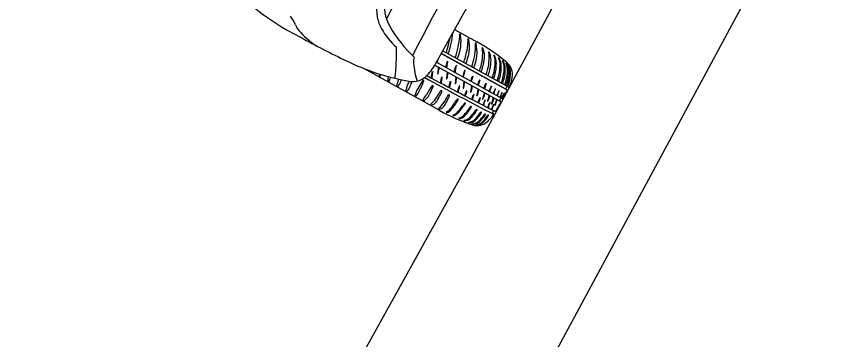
# Model space of a CAD drawing. Extents: x 14104283 to 14120882, y 8635219 to 8671666.
# Drawn here: x 14118333.13 to 14118365.64, y 8668714.79 to 8668727.75 of the extents above; entities that cross this region are included whole.
import ezdxf

# ---------------------------------------------------------------- set-up
doc = ezdxf.new("R2010")
doc.units = 0
for name, color, linetype in [('Cell', 7, 'Continuous'), ('TC_SubstrataExistingPavement', 7, 'Continuous'), ('Terrain', 7, 'Continuous')]:
    doc.layers.add(name, color=color, linetype=linetype)

msp = doc.modelspace()

# ---------------------------------------------------------------- linework, layer by layer
at = {"layer": 'Cell'}
for p, q in [((14118350.712, 8668727.217), (14118351.608, 8668726.72)), ((14118350.94, 8668727.022), (14118350.94, 8668727.022)), ((14118350.951, 8668727.008), (14118350.951, 8668727.008)), ((14118351.266, 8668726.839), (14118351.266, 8668726.839)), ((14118351.278, 8668726.827), (14118351.278, 8668726.827)), ((14118351.552, 8668726.661), (14118351.552, 8668726.661)), ((14118351.559, 8668726.677), (14118351.559, 8668726.677)), ((14118351.571, 8668726.664), (14118351.571, 8668726.664)), ((14118350.239, 8668726.365), (14118352.88, 8668724.901)), ((14118350.371, 8668726.292), (14118350.371, 8668726.292)), ((14118352.343, 8668726.114), (14118352.343, 8668726.114)), ((14118352.524, 8668726.015), (14118352.524, 8668726.015)), ((14118349.919, 8668725.788), (14118352.554, 8668724.327)), ((14118349.985, 8668725.905), (14118349.985, 8668725.906)), ((14118349.986, 8668725.908), (14118352.62, 8668724.448)), ((14118350.052, 8668725.714), (14118350.032, 8668725.44)), ((14118350.358, 8668725.703), (14118350.42, 8668725.943)), ((14118350.699, 8668725.52), (14118350.77, 8668725.768)), ((14118352.686, 8668725.89), (14118352.686, 8668725.89)), ((14118350.09, 8668723.981), (14118347.068, 8668725.656)), ((14118347.352, 8668725.531), (14118347.368, 8668725.52)), ((14118347.38, 8668725.523), (14118347.38, 8668725.523)), ((14118349.767, 8668725.282), (14118349.831, 8668725.528)), ((14118350.411, 8668725.515), (14118350.391, 8668725.241)), ((14118351.048, 8668725.336), (14118351.119, 8668725.584)), ((14118347.69, 8668725.338), (14118347.718, 8668725.324)), ((14118347.73, 8668725.326), (14118347.73, 8668725.326)), ((14118348.04, 8668725.145), (14118348.074, 8668725.126)), ((14118350.14, 8668725.08), (14118350.203, 8668725.32)), ((14118350.481, 8668724.897), (14118350.552, 8668725.145)), ((14118350.76, 8668725.322), (14118350.74, 8668725.048)), ((14118351.076, 8668725.147), (14118351.056, 8668724.873)), ((14118351.356, 8668725.149), (14118351.418, 8668725.323)), ((14118351.44, 8668725.34), (14118351.388, 8668725.168)), ((14118351.638, 8668724.992), (14118351.7, 8668725.167)), ((14118351.884, 8668724.856), (14118351.952, 8668725.03)), ((14118352.271, 8668725.239), (14118352.271, 8668725.239)), ((14118352.468, 8668725.13), (14118352.468, 8668725.13)), ((14118352.627, 8668725.042), (14118352.627, 8668725.042)), ((14118348.396, 8668724.947), (14118348.43, 8668724.929)), ((14118348.754, 8668724.745), (14118348.788, 8668724.725)), ((14118349.85, 8668724.95), (14118349.705, 8668724.62)), ((14118349.821, 8668724.972), (14118349.839, 8668724.96)), ((14118349.839, 8668724.96), (14118349.848, 8668724.955)), ((14118350.141, 8668724.604), (14118350.194, 8668724.713)), ((14118350.155, 8668724.766), (14118350.155, 8668724.766)), ((14118350.202, 8668724.748), (14118350.202, 8668724.748)), ((14118350.83, 8668724.713), (14118350.901, 8668724.961)), ((14118351.117, 8668724.562), (14118351.179, 8668724.737)), ((14118351.201, 8668724.753), (14118351.149, 8668724.582)), ((14118351.394, 8668724.97), (14118351.355, 8668724.704)), ((14118351.643, 8668724.832), (14118351.604, 8668724.566)), ((14118352.812, 8668724.756), (14118352.644, 8668724.453)), ((14118352.755, 8668724.97), (14118352.755, 8668724.97)), ((14118352.768, 8668724.823), (14118352.768, 8668724.823)), ((14118352.836, 8668724.926), (14118352.836, 8668724.926)), ((14118352.88, 8668724.901), (14118352.88, 8668724.901)), ((14118349.117, 8668724.559), (14118349.144, 8668724.544)), ((14118349.473, 8668724.366), (14118349.448, 8668724.379)), ((14118350.45, 8668724.433), (14118350.503, 8668724.542)), ((14118350.464, 8668724.595), (14118350.464, 8668724.595)), ((14118350.511, 8668724.577), (14118350.511, 8668724.577)), ((14118351.398, 8668724.417), (14118351.46, 8668724.591)), ((14118351.482, 8668724.608), (14118351.43, 8668724.436)), ((14118351.648, 8668724.288), (14118351.717, 8668724.462)), ((14118351.738, 8668724.479), (14118351.68, 8668724.308)), ((14118351.904, 8668724.688), (14118351.836, 8668724.432)), ((14118352.097, 8668724.581), (14118352.037, 8668724.351)), ((14118352.261, 8668724.49), (14118352.194, 8668724.234)), ((14118352.262, 8668724.647), (14118352.262, 8668724.647)), ((14118352.292, 8668724.472), (14118352.292, 8668724.472)), ((14118352.394, 8668724.416), (14118352.328, 8668724.188)), ((14118352.406, 8668724.567), (14118352.406, 8668724.567)), ((14118352.525, 8668724.501), (14118352.525, 8668724.501)), ((14118352.574, 8668724.456), (14118352.574, 8668724.456)), ((14118352.598, 8668724.46), (14118352.701, 8668724.668)), ((14118349.8, 8668724.266), (14118349.764, 8668724.23)), ((14118350.11, 8668724.095), (14118350.073, 8668724.059)), ((14118351.852, 8668724.184), (14118351.852, 8668724.184)), ((14118352.04, 8668724.088), (14118352.04, 8668724.088)), ((14118352.562, 8668724.305), (14118352.368, 8668723.955)), ((14118352.523, 8668724.362), (14118352.523, 8668724.362)), ((14118350.395, 8668723.893), (14118350.383, 8668723.899)), ((14118350.661, 8668723.764), (14118350.649, 8668723.77)), ((14118352.186, 8668724.015), (14118352.186, 8668724.015)), ((14118352.238, 8668723.87), (14118352.266, 8668723.823)), ((14118350.903, 8668723.649), (14118350.891, 8668723.655)), ((14118351.103, 8668723.556), (14118351.09, 8668723.562)), ((14118351.27, 8668723.485), (14118351.27, 8668723.485))]:
    msp.add_line(p, q, dxfattribs=at)
for points in [[(14118347.977, 8668727.634), (14118348.596, 8668728.836), (14118350.689, 8668732.908), (14118352.565, 8668736.292), (14118354.442, 8668739.676), (14118356.786, 8668743.608), (14118357.478, 8668744.77)], [(14118349.947, 8668725.838), (14118351.144, 8668727.996), (14118354.996, 8668734.944)], [(14118350.178, 8668726.254), (14118352.768, 8668724.823), (14118350.18, 8668726.257)], [(14118352.781, 8668725.868), (14118352.781, 8668725.868), (14118352.781, 8668725.868)], [(14118352.899, 8668725.757), (14118352.899, 8668725.757), (14118352.899, 8668725.757)], [(14118349.455, 8668725.184), (14118349.402, 8668725.118), (14118349.402, 8668725.118)], [(14118351.722, 8668725.183), (14118351.66, 8668724.98), (14118351.66, 8668724.98)], [(14118351.974, 8668725.047), (14118351.904, 8668724.845), (14118351.904, 8668724.845)], [(14118352.536, 8668724.427), (14118352.531, 8668724.418), (14118352.526, 8668724.409)], [(14118351.411, 8668723.427), (14118351.411, 8668723.427), (14118351.411, 8668723.427)], [(14118351.583, 8668723.395), (14118351.583, 8668723.395), (14118351.583, 8668723.395)]]:
    msp.add_lwpolyline(points, dxfattribs=at)
for centre, radius, start, end in [((14118599.504, 8668595.239), 282.639, 150.99676, 152.40227), ((14118349.342, 8668736.485), 10.72, 218.5588, 243.3406), ((14118349.82, 8668728.139), 2.251, 161.3588, 191.0862), ((14118349.524, 8668728.165), 1.635, 169.4872, 210.098), ((14118343.043, 8668726.904), 1.376, 21.3908, 37.833), ((14118349.136, 8668728.005), 1.554, 191.0862, 209.1302), ((14118345.032, 8668727.683), 0.76, 201.3908, 221.7626), ((14118352.781, 8668730.054), 5.401, 210.098, 226.9131), ((14118347.447, 8668729.84), 3.998, 221.7626, 234.2668), ((14118350.24, 8668728.62), 2.817, 209.1302, 228.5742), ((14118348.108, 8668727.206), 2.529, 337.7663, 357.0931), ((14118349.259, 8668726.747), 1.712, 335.7417, 8.7777), ((14118350.617, 8668726.973), 0.305, 350.7265, 7.5211), ((14118350.93, 8668727.014), 0.00986, 85.6149, 187.5211), ((14118350.928, 8668726.992), 0.032, 67.7581, 85.6149), ((14118350.927, 8668727.001), 0.0246, 17.2704, 58.2504), ((14118364.007, 8668762.623), 40.683, 241.4005, 244.3108), ((14118438.699, 8668703.606), 91.194, 165.21525, 165.59573), ((14118347.118, 8668727.32), 3.821, 341.2268, 354.0554), ((14118348.33, 8668726.888), 2.922, 340.2347, 356.1226), ((14118349.749, 8668726.52), 1.56, 334.7582, 11.3417), ((14118351.255, 8668726.832), 0.00986, 80.0591, 187.5582), ((14118350.723, 8668726.761), 0.527, 352.2078, 7.5582), ((14118351.247, 8668726.786), 0.0571, 70.1329, 80.0591), ((14118351.262, 8668726.824), 0.0163, 11.966, 73.3847), ((14118350.011, 8668726.308), 1.6, 336.7472, 12.8668), ((14118350.246, 8668726.593), 1.307, 356.7953, 2.9707), ((14118351.568, 8668726.663), 0.0163, 121.0434, 186.6259), ((14118351.555, 8668726.661), 0.0163, 11.966, 73.3847), ((14118347.739, 8668719.809), 7.92, 50.1321, 60.7533), ((14118340.804, 8668726.254), 7.576, 352.4998, 1.9198), ((14118348.594, 8668726.662), 2.961, 341.4756, 357.2585), ((14118349.832, 8668726.268), 2.007, 339.0993, 2.9075), ((14118351.822, 8668726.479), 0.00765, 61.5292, 203.4782), ((14118351.579, 8668726.373), 0.257, 359.1021, 23.4782), ((14118351.806, 8668726.45), 0.0405, 27.0647, 61.5292), ((14118351.322, 8668726.202), 0.585, 10.7691, 27.0647), ((14118349.601, 8668725.916), 0.545, 159.1996, 186.0515), ((14118340.882, 8668727.342), 9.259, 350.9297, 351.7624), ((14118350.167, 8668726.168), 1.738, 339.4381, 354.7502), ((14118351.067, 8668726.154), 0.843, 350.0615, 10.7691), ((14118350.106, 8668726.092), 1.994, 339.7463, 3.0175), ((14118352.083, 8668726.307), 0.00765, 61.5292, 203.4782), ((14118351.84, 8668726.201), 0.257, 359.1021, 23.4782), ((14118352.067, 8668726.278), 0.0405, 27.0647, 61.5292), ((14118351.583, 8668726.03), 0.585, 10.7691, 27.0647), ((14118351.329, 8668725.982), 0.843, 350.0615, 10.7691), ((14118352.298, 8668726.174), 0.00765, 61.5292, 203.4782), ((14118351.885, 8668725.972), 0.452, 0.4446, 26.1186), ((14118352.087, 8668726.005), 0.278, 23.2203, 39.4626), ((14118351.689, 8668725.865), 0.7, 352.7816, 20.8456), ((14118352.48, 8668726.075), 0.00765, 61.5292, 203.4782), ((14118352.022, 8668725.825), 0.514, 4.6125, 28.6869), ((14118352.269, 8668725.905), 0.278, 23.2203, 39.4626), ((14118351.834, 8668725.726), 0.749, 355.5351, 22.6596), ((14118350.537, 8668734.529), 9.527, 244.0686, 260.2503), ((14118352.75, 8668726.25), 3.711, 186.0515, 197.2956), ((14118348.132, 8668726.845), 2.076, 312.9336, 330.9942), ((14118340.944, 8668727.115), 9.259, 350.0328, 351.1532), ((14118341.256, 8668727.144), 9.259, 350.9083, 352.1927), ((14118350.427, 8668725.941), 0.00664, 359.826, 166.3288), ((14118350.137, 8668725.935), 0.297, 350.5556, 1.2204), ((14118341.599, 8668726.964), 9.259, 350.8889, 352.1927), ((14118350.776, 8668725.767), 0.00664, 359.826, 166.3288), ((14118350.42, 8668725.803), 0.365, 344.7086, 354.3249), ((14118350.429, 8668725.995), 1.738, 339.4381, 354.7502), ((14118350.555, 8668725.907), 1.783, 338.9641, 2.1966), ((14118350.999, 8668725.784), 1.384, 336.7894, 359.7132), ((14118350.752, 8668725.798), 1.783, 338.9641, 2.1966), ((14118352.642, 8668725.95), 0.00765, 61.5292, 203.4782), ((14118352.08, 8668725.662), 0.624, 354.1059, 27.2311), ((14118352.431, 8668725.781), 0.278, 23.2203, 39.4626), ((14118352.13, 8668725.627), 0.616, 355.3905, 25.3169), ((14118352.777, 8668725.865), 0.00572, 32.9757, 199.1589), ((14118352.19, 8668725.579), 0.647, 355.0525, 26.0682), ((14118352.282, 8668725.551), 0.592, 355.6402, 32.422), ((14118352.431, 8668725.427), 0.6, 347.7358, 50.1321), ((14118352.894, 8668725.754), 0.00572, 32.9757, 199.1589), ((14118352.157, 8668725.515), 0.77, 356.6423, 17.9335), ((14118352.33, 8668725.507), 0.622, 357.1989, 23.6927), ((14118348.361, 8668725.653), 1.021, 185.6286, 186.2707), ((14118347.357, 8668725.541), 0.0109, 178.5209, 245.6917), ((14118347.372, 8668725.528), 0.00943, 241.9668, 323.1204), ((14118341.515, 8668727.201), 6.1, 344.0283, 344.186), ((14118348.885, 8668725.349), 1.201, 175.7323, 180.0215), ((14118347.695, 8668725.348), 0.0109, 178.5209, 245.6917), ((14118342.006, 8668727.18), 6.017, 342.0585, 342.955), ((14118404.771, 8668827.604), 116.172, 241.64357, 243.16267), ((14118340.664, 8668726.719), 9.259, 350.9297, 352.1927), ((14118349.837, 8668725.527), 0.00664, 359.826, 166.3288), ((14118349.427, 8668725.534), 0.417, 349.9478, 358.9469), ((14118350.039, 8668725.44), 0.00664, 175.8966, 342.3994), ((14118349.493, 8668725.613), 0.579, 342.3994, 350.0328), ((14118341.303, 8668726.916), 9.259, 350.0328, 351.1532), ((14118347.569, 8668726.278), 3.631, 344.7452, 347.9811), ((14118351.126, 8668725.582), 0.00664, 359.826, 166.3288), ((14118350.769, 8668725.618), 0.365, 344.7086, 354.3249), ((14118351.434, 8668725.342), 0.00625, 343.8781, 155.6725), ((14118349.317, 8668726.572), 2.677, 336.7049, 337.7277), ((14118349.578, 8668726.4), 2.677, 337.2218, 337.7277), ((14118351.196, 8668725.675), 1.384, 336.7894, 359.7132), ((14118351.092, 8668725.684), 1.611, 337.4966, 356.9347), ((14118351.485, 8668725.571), 1.259, 335.1292, 0.2923), ((14118351.26, 8668725.591), 1.576, 337.6404, 357.5515), ((14118351.613, 8668725.5), 1.259, 335.1292, 0.2923), ((14118351.574, 8668725.497), 1.351, 335.7353, 358.8301), ((14118351.605, 8668725.47), 1.346, 336.1419, 0.2822), ((14118347.723, 8668725.332), 0.00943, 241.9668, 323.1204), ((14118349.228, 8668725.131), 1.195, 170.5639, 178.9095), ((14118348.041, 8668725.153), 0.00792, 172.1481, 261.3227), ((14118349.318, 8668725.016), 1.307, 165.9947, 166.2378), ((14118348.079, 8668725.135), 0.00943, 241.9668, 323.1204), ((14118287.381, 8668748.245), 64.957, 339.15389, 339.32), ((14118349.483, 8668724.806), 1.104, 158.499, 172.1481), ((14118347.75, 8668725.451), 0.865, 323.1204, 339.4279), ((14118350.165, 8668724.537), 1.837, 157.8221, 158.499), ((14118344.576, 8668726.642), 4.256, 339.4279, 340.2603), ((14118350.505, 8668724.264), 1.837, 151.3436, 156.2097), ((14118349.048, 8668725.861), 0.732, 260.2503, 312.9336), ((14118345.005, 8668726.591), 4.256, 337.1386, 339.9315), ((14118351.01, 8668723.917), 2.007, 143.2254, 160.9533), ((14118345.491, 8668726.654), 4.256, 333.3888, 339.4005), ((14118349.458, 8668725.181), 0.00467, 60.9712, 142.2906), ((14118349.45, 8668725.162), 0.025, 29.7647, 63.6702), ((14118349.458, 8668725.163), 0.0182, 339.4005, 41.157), ((14118435.474, 8668882.924), 179.546, 241.39429, 242.39096), ((14118341.039, 8668726.521), 9.259, 350.9083, 352.1927), ((14118350.209, 8668725.318), 0.00664, 359.826, 166.3288), ((14118349.919, 8668725.312), 0.297, 350.5556, 1.2204), ((14118350.398, 8668725.241), 0.00664, 175.8966, 342.3994), ((14118349.852, 8668725.414), 0.579, 342.3994, 350.0328), ((14118341.381, 8668726.341), 9.259, 350.8889, 352.1927), ((14118350.559, 8668725.144), 0.00664, 359.826, 166.3288), ((14118350.202, 8668725.18), 0.365, 344.7086, 354.3249), ((14118350.747, 8668725.048), 0.00664, 175.8966, 342.3994), ((14118350.201, 8668725.221), 0.579, 342.3994, 350.0328), ((14118341.652, 8668726.723), 9.259, 350.0328, 351.1532), ((14118341.968, 8668726.548), 9.259, 350.0328, 351.1532), ((14118351.189, 8668725.227), 0.208, 334.6051, 343.5252), ((14118351.948, 8668725.086), 0.581, 153.6072, 155.8849), ((14118352.23, 8668724.93), 0.581, 153.6072, 155.8849), ((14118351.716, 8668725.185), 0.00625, 343.8781, 155.6725), ((14118352.482, 8668724.793), 0.581, 153.6072, 155.8849), ((14118351.968, 8668725.048), 0.00625, 343.8781, 155.6725), ((14118352.018, 8668725.393), 1.004, 331.2001, 354.6547), ((14118348.397, 8668724.955), 0.00792, 172.1481, 261.3227), ((14118348.435, 8668724.937), 0.00943, 241.9668, 323.1204), ((14118349.835, 8668724.56), 1.104, 156.2097, 169.8588), ((14118348.755, 8668724.753), 0.00792, 169.8588, 259.0334), ((14118348.793, 8668724.733), 0.00943, 239.6775, 320.8311), ((14118348.129, 8668725.274), 0.865, 320.8311, 337.1386), ((14118348.522, 8668725.135), 0.865, 317.0813, 333.3888), ((14118354.81, 8668721.596), 6.032, 146.3809, 150.091), ((14118351.522, 8668723.783), 2.084, 145.2557, 146.3809), ((14118349.816, 8668724.966), 0.00755, 51.5517, 145.2557), ((14118349.845, 8668724.952), 0.00438, 340.9865, 60.1806), ((14118346.777, 8668726.63), 3.858, 327.1447, 331.1108), ((14118350.169, 8668724.734), 0.0353, 24.0977, 114.4178), ((14118350.08, 8668724.758), 0.122, 338.4713, 355.3385), ((14118347.352, 8668725.655), 3.631, 344.7452, 347.9811), ((14118350.908, 8668724.959), 0.00664, 359.826, 166.3288), ((14118350.551, 8668724.995), 0.365, 344.7086, 354.3249), ((14118351.063, 8668724.872), 0.00664, 175.8966, 342.3994), ((14118350.518, 8668725.045), 0.579, 342.3994, 350.0328), ((14118351.709, 8668724.5), 0.581, 153.6072, 155.8849), ((14118351.195, 8668724.755), 0.00625, 343.8781, 155.6725), ((14118351.362, 8668724.704), 0.00664, 175.8966, 342.3994), ((14118351.038, 8668724.87), 0.37, 333.0398, 350.2429), ((14118342.278, 8668726.376), 9.259, 350.2419, 351.1532), ((14118342.527, 8668726.238), 9.259, 350.2419, 351.1532), ((14118352.457, 8668724.647), 0.376, 157.1838, 165.5952), ((14118354.632, 8668723.719), 2.74, 153.4689, 156.9373), ((14118352.304, 8668724.732), 0.183, 162.8483, 182.1106), ((14118340.331, 8668729.468), 12.694, 338.3524, 339.0946), ((14118352.184, 8668724.941), 0.00474, 335.8597, 150.1726), ((14118352.482, 8668724.618), 0.222, 157.3778, 172.6475), ((14118354.798, 8668723.63), 2.74, 153.4689, 156.9373), ((14118340.497, 8668729.379), 12.694, 338.3524, 339.0946), ((14118352.351, 8668724.852), 0.00474, 335.8597, 150.1726), ((14118354.947, 8668723.548), 2.74, 153.4689, 156.9373), ((14118340.646, 8668729.297), 12.694, 338.3524, 339.0946), ((14118352.5, 8668724.77), 0.00474, 335.8597, 150.1726), ((14118355.068, 8668723.481), 2.74, 153.4689, 156.9373), ((14118340.767, 8668729.23), 12.694, 338.3524, 339.0946), ((14118352.621, 8668724.702), 0.00474, 335.8597, 150.1726), ((14118352.862, 8668724.833), 0.0949, 117.2552, 186.4832), ((14118352.191, 8668724.042), 0.97, 50.9, 53.5435), ((14118352.782, 8668724.77), 0.0328, 335.7437, 51.2742), ((14118352.815, 8668724.784), 0.134, 61.012, 88.6282), ((14118352.882, 8668724.918), 0.0171, 261.6154, 331.0837), ((14118349.122, 8668724.568), 0.0104, 155.6886, 236.7282), ((14118349.149, 8668724.552), 0.00943, 235.9277, 317.0813), ((14118349.457, 8668724.391), 0.0154, 139.0835, 232.9585), ((14118348.024, 8668725.5), 1.796, 322.3037, 330.091), ((14118349.107, 8668724.929), 0.678, 303.8147, 316.7884), ((14118349.198, 8668724.843), 0.553, 316.7884, 336.2634), ((14118348.862, 8668725.227), 1.343, 314.3128, 321.5669), ((14118348.483, 8668725.528), 1.827, 321.5669, 327.1447), ((14118347.842, 8668725.709), 2.551, 328.038, 334.329), ((14118348.151, 8668725.538), 2.551, 328.038, 334.329), ((14118347.086, 8668726.458), 3.858, 327.1447, 331.1108), ((14118350.479, 8668724.562), 0.0353, 24.0977, 114.4178), ((14118350.39, 8668724.587), 0.122, 338.4713, 355.3385), ((14118346.898, 8668726.925), 4.646, 321.8295, 327.2184), ((14118349.366, 8668725.131), 1.655, 316.1775, 334.0975), ((14118350.836, 8668724.39), 0.0372, 77.9393, 147.2184), ((14118350.84, 8668724.411), 0.0155, 349.0484, 77.9393), ((14118350.95, 8668724.641), 0.208, 334.6051, 343.5252), ((14118351.231, 8668724.495), 0.208, 334.6051, 343.5252), ((14118351.99, 8668724.354), 0.581, 153.6072, 155.8849), ((14118351.476, 8668724.61), 0.00625, 343.8781, 155.6725), ((14118351.611, 8668724.566), 0.00664, 175.8966, 342.3994), ((14118351.287, 8668724.732), 0.37, 333.0398, 350.2429), ((14118352.247, 8668724.225), 0.581, 153.6072, 155.8849), ((14118351.732, 8668724.481), 0.00625, 343.8781, 155.6725), ((14118351.843, 8668724.431), 0.00664, 169.5863, 336.0892), ((14118351.54, 8668724.631), 0.37, 326.7295, 343.9326), ((14118354.386, 8668723.168), 2.74, 153.4689, 156.9373), ((14118340.085, 8668728.917), 12.694, 338.3524, 339.0946), ((14118342.998, 8668727.091), 9.259, 343.9316, 344.843), ((14118351.939, 8668724.39), 0.00474, 335.8597, 150.1726), ((14118351.74, 8668724.55), 0.37, 326.7295, 343.9326), ((14118343.198, 8668727.011), 9.259, 343.9316, 344.6741), ((14118350.101, 8668725.112), 2.283, 337.2756, 343.7321), ((14118352.445, 8668724.636), 0.162, 157.973, 180.5241), ((14118350.556, 8668724.97), 1.948, 336.2033, 343.037), ((14118356.136, 8668723.216), 3.968, 159.2527, 160.0942), ((14118352.917, 8668724.408), 0.516, 156.371, 163.1651), ((14118352.574, 8668724.382), 0.0553, 150.1377, 200.7288), ((14118353.415, 8668724.169), 0.949, 156.038, 159.5408), ((14118352.585, 8668724.401), 0.0553, 101.2596, 151.8507), ((14118354.075, 8668723.884), 1.649, 156.265, 158.3766), ((14118352.585, 8668724.38), 0.0765, 62.7039, 98.2612), ((14118280.622, 8668757.688), 79.293, 335.21864, 335.38646), ((14118352.629, 8668724.465), 0.0192, 242.7039, 320.2957), ((14118352.706, 8668724.665), 0.00559, 332.3637, 155.1878), ((14118349.479, 8668724.377), 0.0133, 241.5482, 293.0917), ((14118349.778, 8668724.222), 0.0161, 149.5549, 221.3517), ((14118349.8, 8668724.237), 0.0388, 249.0178, 287.6536), ((14118349.72, 8668724.489), 0.304, 287.6536, 306.1519), ((14118349.655, 8668724.578), 0.414, 306.1519, 328.038), ((14118350.087, 8668724.051), 0.0161, 149.5549, 221.3517), ((14118349.171, 8668725.056), 1.343, 314.3128, 321.5669), ((14118350.029, 8668724.318), 0.304, 287.6536, 306.1519), ((14118349.965, 8668724.406), 0.414, 306.1519, 328.038), ((14118348.793, 8668725.356), 1.827, 321.5669, 327.1447), ((14118350.155, 8668724.365), 0.504, 296.9737, 321.8295), ((14118349.227, 8668725.446), 2.261, 314.7702, 327.9855), ((14118349.35, 8668725.333), 2.052, 315.8627, 328.1533), ((14118349.594, 8668725.197), 2.052, 315.8627, 328.1533), ((14118351.124, 8668724.229), 0.0372, 77.9393, 147.2184), ((14118349.471, 8668725.311), 2.261, 315.8628, 327.9855), ((14118351.129, 8668724.251), 0.0155, 349.0484, 77.9393), ((14118351.368, 8668724.094), 0.0372, 77.9393, 147.2184), ((14118351.373, 8668724.115), 0.0155, 349.0484, 77.9393), ((14118351.481, 8668724.366), 0.208, 334.6051, 343.5252), ((14118351.966, 8668724.188), 0.115, 151.9651, 181.9819), ((14118352.059, 8668724.181), 0.183, 162.8483, 182.8365), ((14118352.043, 8668724.35), 0.00664, 169.5863, 336.0892), ((14118352.155, 8668724.092), 0.115, 151.9651, 181.9819), ((14118354.575, 8668723.073), 2.74, 153.4689, 156.9373), ((14118352.247, 8668724.085), 0.183, 162.8483, 182.8365), ((14118340.274, 8668728.822), 12.694, 338.3524, 339.0946), ((14118352.128, 8668724.294), 0.00474, 335.8597, 150.1726), ((14118355.916, 8668722.664), 3.968, 159.2527, 160.0942), ((14118352.2, 8668724.233), 0.00664, 169.5863, 336.0892), ((14118354.727, 8668722.996), 2.74, 153.4689, 156.9373), ((14118353.006, 8668723.784), 0.83, 160.4032, 164.5951), ((14118340.426, 8668728.745), 12.694, 338.3524, 339.0946), ((14118352.28, 8668724.217), 0.00474, 335.8597, 150.1726), ((14118352.334, 8668724.187), 0.00566, 177.8371, 325.9589), ((14118352.593, 8668724.393), 0.0765, 203.7271, 239.2844), ((14118352.544, 8668724.311), 0.0192, 341.6927, 59.2844), ((14118353.901, 8668730.923), 7.92, 241.235, 251.8563), ((14118350.11, 8668724.065), 0.0388, 249.0178, 287.6536), ((14118350.388, 8668723.907), 0.00986, 116.9737, 243.7953), ((14118350.409, 8668723.922), 0.0323, 244.4987, 290.9216), ((14118350.283, 8668724.251), 0.384, 290.9216, 316.1775), ((14118350.653, 8668723.778), 0.00986, 116.9737, 243.7953), ((14118350.482, 8668724.224), 0.468, 290.8644, 316.662), ((14118350.673, 8668723.824), 0.0612, 258.2626, 288.3771), ((14118350.439, 8668724.335), 0.623, 294.0165, 307.6259), ((14118350.779, 8668724.085), 0.428, 285.2186, 312.1953), ((14118350.849, 8668723.998), 0.358, 283.8958, 313.1127), ((14118349.832, 8668725.125), 2.07, 315.3915, 326.7195), ((14118349.71, 8668725.24), 2.278, 315.5062, 326.6659), ((14118350.284, 8668724.861), 1.756, 314.0419, 326.3415), ((14118350.167, 8668724.972), 1.958, 314.2788, 326.3155), ((14118351.593, 8668723.969), 0.0372, 77.9393, 147.2184), ((14118351.598, 8668723.991), 0.0155, 349.0484, 77.9393), ((14118350.837, 8668724.49), 1.266, 310.7393, 327.5326), ((14118350.868, 8668724.491), 1.285, 309.7702, 327.8963), ((14118351.777, 8668723.868), 0.0372, 77.9393, 147.2184), ((14118351.781, 8668723.889), 0.0155, 349.0484, 77.9393), ((14118351.067, 8668724.307), 1.099, 311.1236, 330.5359), ((14118351.186, 8668724.243), 1, 308.4747, 331.7247), ((14118351.937, 8668723.79), 0.0372, 77.9393, 147.2184), ((14118351.941, 8668723.812), 0.0155, 349.0484, 77.9393), ((14118352.055, 8668723.746), 0.0372, 82.6961, 147.2184), ((14118350.933, 8668724.745), 1.638, 312.5134, 324.3736), ((14118352.058, 8668723.773), 0.0101, 334.8561, 77.9046), ((14118352.277, 8668723.894), 0.0459, 139.3417, 210.9964), ((14118352.332, 8668723.847), 0.119, 122.1959, 139.3417), ((14118352.241, 8668723.808), 0.0296, 325.0084, 30.9964), ((14118352.292, 8668723.911), 0.0426, 85.7097, 122.1959), ((14118352.29, 8668723.882), 0.0719, 61.3474, 85.7097), ((14118352.341, 8668723.973), 0.0328, 239.4146, 326.2447), ((14118350.896, 8668723.663), 0.00986, 116.9737, 243.7953), ((14118350.916, 8668723.709), 0.0612, 258.2626, 288.3771), ((14118351.095, 8668723.571), 0.00986, 116.9737, 243.7953), ((14118351.053, 8668723.961), 0.384, 275.6201, 311.0256), ((14118351.119, 8668723.668), 0.113, 261.7323, 279.263), ((14118351.105, 8668723.897), 0.342, 275.3439, 312.0687), ((14118351.274, 8668723.494), 0.00986, 116.9737, 243.7953), ((14118351.223, 8668723.953), 0.453, 275.8886, 308.4806), ((14118351.3, 8668723.594), 0.112, 254.4507, 286.6391), ((14118351.304, 8668723.837), 0.353, 274.5018, 310.6861), ((14118351.416, 8668723.433), 0.00766, 92.815, 234.1616), ((14118351.459, 8668723.797), 0.373, 262.5389, 308.1992), ((14118351.4, 8668723.873), 0.432, 272.0327, 307.6606), ((14118351.621, 8668723.968), 0.6, 251.8563, 314.2526), ((14118351.585, 8668723.4), 0.00498, 104.7106, 249.3856), ((14118351.559, 8668723.794), 0.39, 273.5395, 306.1715), ((14118351.598, 8668723.766), 0.371, 267.6243, 304.4486)]:
    msp.add_arc(centre, radius, start, end, dxfattribs=at)
at = {"layer": 'TC_SubstrataExistingPavement'}
msp.add_lwpolyline([(14118317.798, 8668655.569), (14118323.778, 8668652.612), (14118328.878, 8668663.477), (14118342.065, 8668691.572), (14118349.512, 8668704.57), (14118365.078, 8668733.423), (14118363.285, 8668734.31)], dxfattribs=at)
at = {"layer": 'Terrain'}
msp.add_lwpolyline([(14118312.302, 8668644.822), (14118315.385, 8668650.413), (14118318.403, 8668656.849), (14118336.089, 8668694.527), (14118351.319, 8668721.951), (14118359.102, 8668736.378), (14118371.795, 8668757.811), (14118379.338, 8668769.439), (14118400.6, 8668797.952), (14118408.042, 8668806.795), (14118456.582, 8668898.643)], dxfattribs=at)

doc.saveas('drawing.dxf')
